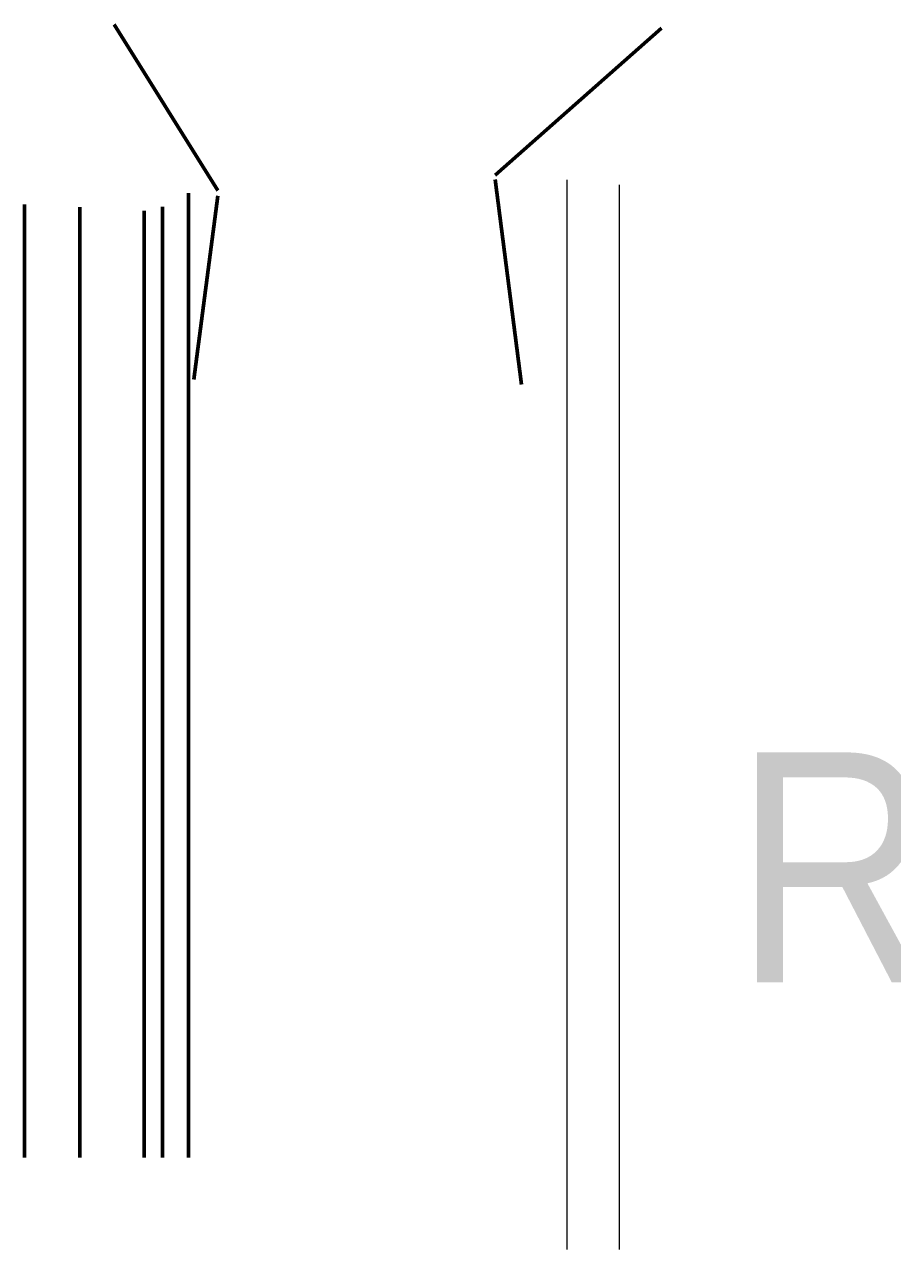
# Model space of a CAD drawing. Extents: x -76 to 974, y -1080 to -735.
# Drawn here: x 604.4 to 698.7, y -872.1 to -738.9 of the extents above; entities that cross this region are included whole.
import ezdxf
from ezdxf.enums import TextEntityAlignment as Align

# ---------------------------------------------------------------- set-up
doc = ezdxf.new("R2010")
doc.units = 0
doc.header["$LTSCALE"] = 0.36
doc.linetypes.add('LONG_DASHED', pattern=[7.5, 6, -1.5])
for name, color, linetype, lineweight in [('28', 7, 'LONG_DASHED', 60), ('63', 7, 'Continuous', 35), ('7', 7, 'Continuous', 13)]:
    doc.layers.add(name, color=color, linetype=linetype, lineweight=lineweight)

msp = doc.modelspace()

# ---------------------------------------------------------------- linework, layer by layer
at = {"layer": '28', "linetype": 'Continuous'}
for p, q in [((625.3793, -756.94), (614.1174, -738.908)), ((655.546, -755.28), (673.6237, -739.3087)), ((655.546, -755.77), (658.4136, -778.0354)), ((622.2126, -862.09), (622.2126, -757.25)), ((625.3793, -757.54), (622.7898, -777.5012)), ((604.3793, -862.09), (604.3793, -758.49)), ((610.3793, -862.09), (610.3793, -758.76)), ((617.3793, -862.09), (617.3793, -759.16)), ((619.3793, -862.09), (619.3793, -758.73))]:
    msp.add_line(p, q, dxfattribs=at)
at = {"layer": '7'}
for p, q in [((663.3793, -872.0988), (663.3793, -755.81)), ((669.0459, -872.0988), (669.0459, -756.34))]:
    msp.add_line(p, q, dxfattribs=at)

# ---------------------------------------------------------------- texts
at = {"layer": '63', "width": 0.9}
msp.add_text('RIGHT LANE', height=25, dxfattribs=at).set_placement((771.8229, -843.0523), align=Align.CENTER)

doc.saveas('drawing.dxf')
